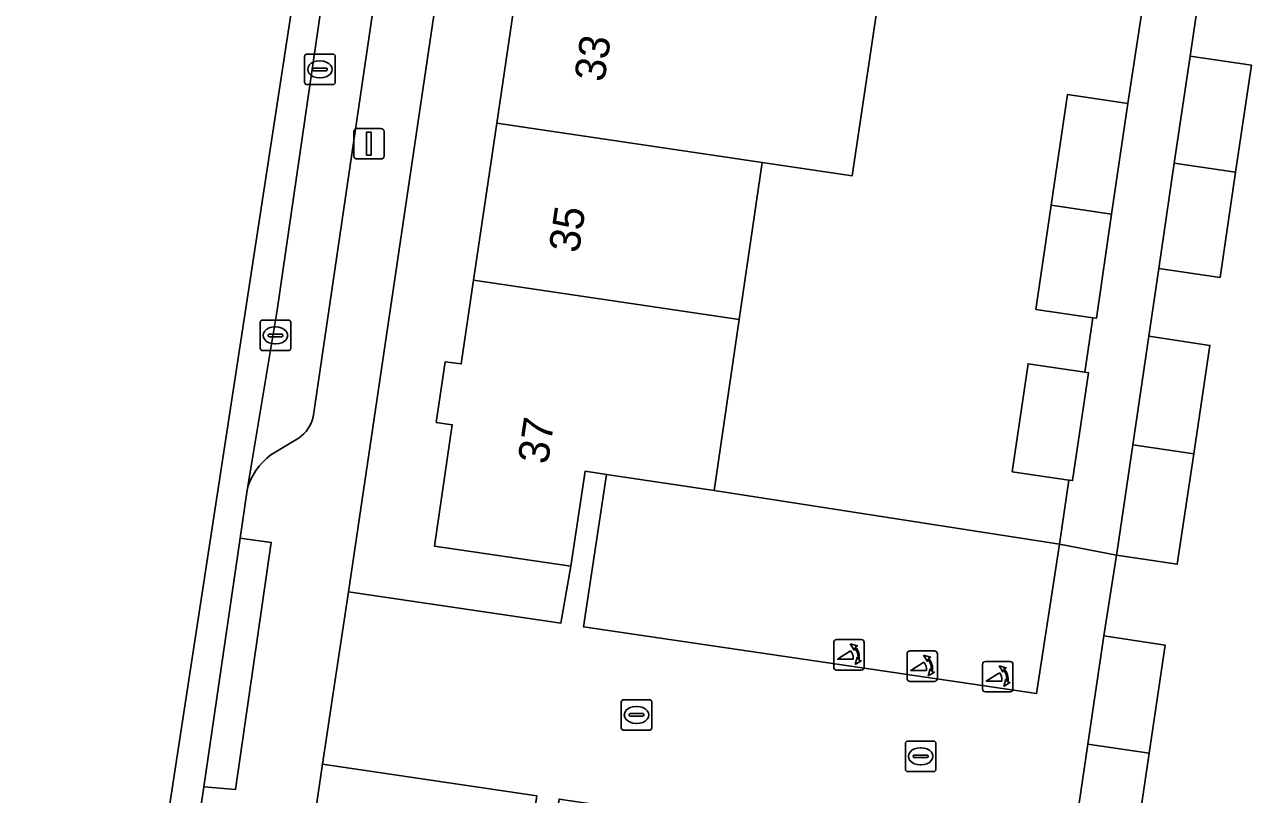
# Model space of a CAD drawing. Extents: x 164148 to 165261, y 382513 to 383432.
# Drawn here: x 164207.73 to 164248.11, y 382940.39 to 382965.61 of the extents above; entities that cross this region are included whole.
import ezdxf

# ---------------------------------------------------------------- set-up
doc = ezdxf.new("R2010")
doc.units = 0
for name, color, linetype in [('IMGEO_Erf', 7, 'Continuous'), ('IMGEO_Kolk', 7, 'Continuous'), ('IMGEO_Lichtmast', 7, 'Continuous'), ('IMGEO_Pand', 7, 'Continuous'), ('IMGEO_Pand_nummerreeks', 7, 'Continuous'), ('IMGEO_Parkeervlak_open', 7, 'Continuous'), ('IMGEO_Poller', 7, 'Continuous'), ('IMGEO_Rijbaan_lokaal_gesloten', 7, 'Continuous'), ('IMGEO_Rijbaan_lokaal_open', 7, 'Continuous'), ('IMGEO_Voetpad_open', 7, 'Continuous')]:
    doc.layers.add(name, color=color, linetype=linetype)

msp = doc.modelspace()

# ---------------------------------------------------------------- linework, layer by layer
at = {"layer": 'IMGEO_Erf'}
for points in [[(164223.194, 382962.384), (164223.982, 382967.727), (164224.814, 382973.374), (164225.557, 382978.411), (164226.399, 382984.12), (164226.766, 382986.613), (164226.242, 382986.692), (164226.538, 382988.678), (164227.056, 382988.575), (164227.652, 382992.573), (164232.112, 382991.925), (164232.356, 382993.76), (164225.405, 382994.767), (164218.335, 382947.025), (164225.294, 382945.995), (164225.622, 382947.869), (164221.151, 382948.522), (164221.738, 382952.502), (164221.214, 382952.579), (164221.507, 382954.563), (164222.031, 382954.492), (164222.436, 382957.239)], [(164218.492, 382930.71), (164218.862, 382933.201), (164218.327, 382933.285), (164218.633, 382935.241), (164219.127, 382935.171), (164219.746, 382939.159), (164224.232, 382938.506), (164224.504, 382940.344), (164217.484, 382941.376), (164213.683, 382915.563), (164213.582, 382914.874), (164215.185, 382916.153), (164215.568, 382918.752), (164215.075, 382918.821), (164215.384, 382921.121), (164215.909, 382921.049), (164216.051, 382921.972), (164217.169, 382921.793), (164217.803, 382926.066)]]:
    msp.add_lwpolyline(points, close=True, dxfattribs=at)
for points in [[(164248.292, 382966.82), (164246.284, 382967.115), (164245.907, 382964.58), (164247.915, 382964.284), (164247.398, 382960.779), (164246.889, 382957.328), (164244.881, 382957.624), (164244.553, 382955.398), (164246.557, 382955.102), (164246.026, 382951.547), (164245.485, 382947.932), (164243.495, 382948.226), (164243.081, 382945.579), (164245.089, 382945.283), (164244.566, 382941.738), (164244.062, 382938.318)], [(164235.639, 382965.995), (164234.838, 382960.655), (164231.893, 382961.097), (164231.136, 382955.951), (164230.313, 382950.35), (164241.628, 382948.582), (164241.939, 382950.687), (164240.08, 382950.961), (164240.602, 382954.496), (164242.46, 382954.222), (164242.721, 382956.006), (164240.859, 382956.278), (164241.359, 382959.696), (164241.888, 382963.317), (164243.867, 382963.027), (164244.432, 382966.748)]]:
    msp.add_lwpolyline(points, dxfattribs=at)
at = {"layer": 'IMGEO_Kolk'}
for p, q in [((164216.977, 382964.644), (164217.829, 382964.644)), ((164216.902, 382963.718), (164216.902, 382964.57)), ((164217.39, 382964.424), (164217.415, 382964.424)), ((164217.903, 382964.57), (164217.903, 382963.718)), ((164217.161, 382964.138), (164217.161, 382964.15)), ((164217.599, 382964.101), (164217.201, 382964.101)), ((164217.204, 382964.187), (164217.602, 382964.187)), ((164217.413, 382963.864), (164217.388, 382963.864)), ((164217.645, 382964.15), (164217.645, 382964.138)), ((164217.829, 382963.644), (164216.977, 382963.644)), ((164215.445, 382955.002), (164215.445, 382955.854)), ((164215.52, 382955.928), (164216.372, 382955.928)), ((164216.446, 382955.854), (164216.446, 382955.002)), ((164215.704, 382955.422), (164215.704, 382955.434)), ((164216.142, 382955.385), (164215.744, 382955.385)), ((164215.747, 382955.471), (164216.145, 382955.471)), ((164215.933, 382955.708), (164215.958, 382955.708)), ((164216.188, 382955.434), (164216.188, 382955.422)), ((164216.372, 382954.928), (164215.52, 382954.928)), ((164215.956, 382955.148), (164215.931, 382955.148)), ((164227.274, 382942.566), (164227.274, 382943.418)), ((164227.349, 382943.492), (164228.201, 382943.492)), ((164227.762, 382943.272), (164227.787, 382943.272)), ((164228.275, 382943.418), (164228.275, 382942.566)), ((164227.533, 382942.986), (164227.533, 382942.998)), ((164227.971, 382942.949), (164227.573, 382942.949)), ((164227.576, 382943.035), (164227.974, 382943.035)), ((164228.017, 382942.998), (164228.017, 382942.986)), ((164228.201, 382942.492), (164227.349, 382942.492)), ((164227.785, 382942.712), (164227.76, 382942.712)), ((164236.581, 382941.21), (164236.581, 382942.062)), ((164236.656, 382942.136), (164237.508, 382942.136)), ((164237.582, 382942.062), (164237.582, 382941.21)), ((164236.84, 382941.63), (164236.84, 382941.642)), ((164237.278, 382941.593), (164236.88, 382941.593)), ((164236.883, 382941.679), (164237.281, 382941.679)), ((164237.069, 382941.916), (164237.094, 382941.916)), ((164237.324, 382941.642), (164237.324, 382941.63)), ((164237.092, 382941.356), (164237.067, 382941.356)), ((164237.508, 382941.136), (164236.656, 382941.136))]:
    msp.add_line(p, q, dxfattribs=at)
for points in [[(164216.977, 382964.644), (164217.829, 382964.644)], [(164216.902, 382963.718), (164216.902, 382964.57)], [(164217.903, 382964.57), (164217.903, 382963.718)], [(164217.829, 382963.644), (164216.977, 382963.644)], [(164215.445, 382955.002), (164215.445, 382955.854)], [(164215.52, 382955.928), (164216.372, 382955.928)], [(164216.446, 382955.854), (164216.446, 382955.002)], [(164216.372, 382954.928), (164215.52, 382954.928)], [(164227.274, 382942.566), (164227.274, 382943.418)], [(164227.349, 382943.492), (164228.201, 382943.492)], [(164228.275, 382943.418), (164228.275, 382942.566)], [(164228.201, 382942.492), (164227.349, 382942.492)], [(164236.581, 382941.21), (164236.581, 382942.062)], [(164236.656, 382942.136), (164237.508, 382942.136)], [(164237.582, 382942.062), (164237.582, 382941.21)], [(164237.508, 382941.136), (164236.656, 382941.136)]]:
    msp.add_lwpolyline(points, dxfattribs=at)
for centre, radius, start, end in [((164216.979, 382964.568), 0.0765, 91.552, 178.448), ((164216.979, 382964.568), 0.0765, 91.552, 178.448), ((164217.827, 382964.568), 0.0765, 1.552, 88.448), ((164217.827, 382964.568), 0.0765, 1.552, 88.448), ((164217.201, 382964.147), 0.0403, 85.8775, 175.7526), ((164217.198, 382964.137), 0.0366, 178.938, 274.7102), ((164217.602, 382964.144), 0.043, 264.8664, 352.4533), ((164217.606, 382964.149), 0.0386, 1.7309, 96.639), ((164216.979, 382963.72), 0.0765, 181.552, 268.448), ((164216.979, 382963.72), 0.0765, 181.552, 268.448), ((164217.827, 382963.72), 0.0765, 271.552, 358.448), ((164217.827, 382963.72), 0.0765, 271.552, 358.448), ((164215.522, 382955.852), 0.0765, 91.552, 178.448), ((164215.522, 382955.852), 0.0765, 91.552, 178.448), ((164216.37, 382955.852), 0.0765, 1.552, 88.448), ((164216.37, 382955.852), 0.0765, 1.552, 88.448), ((164215.744, 382955.431), 0.0403, 85.8775, 175.7526), ((164215.741, 382955.421), 0.0366, 178.938, 274.7102), ((164216.145, 382955.428), 0.043, 264.8664, 352.4533), ((164216.149, 382955.433), 0.0386, 1.7309, 96.639), ((164215.522, 382955.004), 0.0765, 181.552, 268.448), ((164215.522, 382955.004), 0.0765, 181.552, 268.448), ((164216.37, 382955.004), 0.0765, 271.552, 358.448), ((164216.37, 382955.004), 0.0765, 271.552, 358.448), ((164227.351, 382943.416), 0.0765, 91.552, 178.448), ((164227.351, 382943.416), 0.0765, 91.552, 178.448), ((164228.199, 382943.416), 0.0765, 1.552, 88.448), ((164228.199, 382943.416), 0.0765, 1.552, 88.448), ((164227.573, 382942.995), 0.0403, 85.8775, 175.7526), ((164227.57, 382942.985), 0.0366, 178.938, 274.7102), ((164227.974, 382942.992), 0.043, 264.8664, 352.4533), ((164227.978, 382942.997), 0.0386, 1.7309, 96.639), ((164227.351, 382942.568), 0.0765, 181.552, 268.448), ((164227.351, 382942.568), 0.0765, 181.552, 268.448), ((164228.199, 382942.568), 0.0765, 271.552, 358.448), ((164228.199, 382942.568), 0.0765, 271.552, 358.448), ((164236.658, 382942.06), 0.0765, 91.552, 178.448), ((164236.658, 382942.06), 0.0765, 91.552, 178.448), ((164237.506, 382942.06), 0.0765, 1.552, 88.448), ((164237.506, 382942.06), 0.0765, 1.552, 88.448), ((164236.88, 382941.639), 0.0403, 85.8775, 175.7526), ((164236.877, 382941.629), 0.0366, 178.938, 274.7102), ((164237.281, 382941.636), 0.043, 264.8664, 352.4533), ((164237.285, 382941.641), 0.0386, 1.7309, 96.639), ((164236.658, 382941.212), 0.0765, 181.552, 268.448), ((164236.658, 382941.212), 0.0765, 181.552, 268.448), ((164237.506, 382941.212), 0.0765, 271.552, 358.448), ((164237.506, 382941.212), 0.0765, 271.552, 358.448)]:
    msp.add_arc(centre, radius, start, end, dxfattribs=at)
for centre, major_axis, ratio, start_param, end_param in [((164217.389, 382964.144), (-0.387, 0.002), 0.722429, 4.712389, 7.853982), ((164217.414, 382964.144), (-0.39, 0.002), 0.717154, 1.570796, 4.712389), ((164215.932, 382955.428), (-0.387, 0.002), 0.722429, 4.712389, 7.853982), ((164215.957, 382955.428), (-0.39, 0.002), 0.717154, 1.570796, 4.712389), ((164227.761, 382942.992), (-0.387, 0.002), 0.722429, 4.712389, 7.853982), ((164227.786, 382942.992), (-0.39, 0.002), 0.717154, 1.570796, 4.712389), ((164237.068, 382941.636), (-0.387, 0.002), 0.722429, 4.712389, 7.853982), ((164237.093, 382941.636), (-0.39, 0.002), 0.717154, 1.570796, 4.712389)]:
    msp.add_ellipse(centre, major_axis=major_axis, ratio=ratio, start_param=start_param, end_param=end_param, dxfattribs=at)
at = {"layer": 'IMGEO_Lichtmast'}
for p, q in [((164218.613, 382962.208), (164219.403, 382962.208)), ((164219.403, 382962.208), (164218.613, 382962.208)), ((164218.513, 382961.308), (164218.513, 382962.108)), ((164218.513, 382962.108), (164218.513, 382961.308)), ((164219.503, 382962.108), (164219.503, 382961.308)), ((164219.503, 382961.308), (164219.503, 382962.108)), ((164219.403, 382961.208), (164218.613, 382961.208)), ((164218.613, 382961.208), (164219.403, 382961.208))]:
    msp.add_line(p, q, dxfattribs=at)
msp.add_lwpolyline([(164218.933, 382962.083), (164219.083, 382962.083), (164219.083, 382961.333), (164218.933, 382961.333), (164218.933, 382962.083)], dxfattribs=at)
for centre, start, end in [((164218.613, 382962.108), 90, 180), ((164218.613, 382962.108), 90, 180), ((164219.403, 382962.108), 0, 90), ((164219.403, 382962.108), 360, 90), ((164218.613, 382961.308), 180, 270), ((164218.613, 382961.308), 180, 270), ((164219.403, 382961.308), 270, 0), ((164219.403, 382961.308), 270, 0)]:
    msp.add_arc(centre, 0.1, start, end, dxfattribs=at)
at = {"layer": 'IMGEO_Pand'}
for points in [[(164223.982, 382967.727), (164223.194, 382962.384), (164231.893, 382961.097), (164234.838, 382960.655), (164235.639, 382965.995)], [(164247.398, 382960.779), (164247.915, 382964.284), (164245.907, 382964.58), (164245.39, 382961.076)], [(164241.359, 382959.696), (164243.337, 382959.403), (164243.867, 382963.027), (164241.888, 382963.317)], [(164231.136, 382955.951), (164231.893, 382961.097), (164223.194, 382962.384), (164222.436, 382957.239)], [(164247.398, 382960.779), (164245.39, 382961.076), (164244.881, 382957.624), (164246.889, 382957.328)], [(164243.337, 382959.403), (164241.359, 382959.696), (164240.859, 382956.278), (164242.721, 382956.006), (164242.838, 382955.989)], [(164231.136, 382955.951), (164222.436, 382957.239), (164222.031, 382954.492), (164221.507, 382954.563), (164221.214, 382952.579), (164221.738, 382952.502), (164221.151, 382948.522), (164225.622, 382947.869), (164226.087, 382950.976), (164226.796, 382950.871), (164230.313, 382950.35)], [(164246.026, 382951.547), (164246.557, 382955.102), (164244.553, 382955.398), (164244.028, 382951.843)], [(164242.58, 382954.204), (164242.46, 382954.222), (164240.602, 382954.496), (164240.08, 382950.961), (164241.939, 382950.687), (164242.059, 382950.669)], [(164246.026, 382951.547), (164244.028, 382951.843), (164243.515, 382948.363), (164243.495, 382948.226), (164245.485, 382947.932)], [(164242.558, 382942.035), (164244.566, 382941.738), (164245.089, 382945.283), (164243.081, 382945.579)], [(164242.558, 382942.035), (164242.054, 382938.614), (164244.062, 382938.318), (164244.566, 382941.738)]]:
    msp.add_lwpolyline(points, close=True, dxfattribs=at)
at = {"layer": 'IMGEO_Parkeervlak_open'}
for points in [[(164221.367, 382993.179), (164220.727, 382988.779), (164220.382, 382986.403), (164215.997, 382956.251), (164215.016, 382950.356)], [(164217.182, 382952.744), (164222.71, 382990.351)], [(164215.799, 382951.512), (164216.722, 382952.069)]]:
    msp.add_lwpolyline(points, dxfattribs=at)
msp.add_lwpolyline([(164226.796, 382950.871), (164226.036, 382945.883), (164240.878, 382943.694), (164241.628, 382948.582), (164230.313, 382950.35)], close=True, dxfattribs=at)
for centre, radius, start, end in [((164216.018, 382953.043), 1.201, 305.8495, 345.6031), ((164217.02, 382949.842), 2.069, 126.1678, 165.6098)]:
    msp.add_arc(centre, radius, start, end, dxfattribs=at)
at = {"layer": 'IMGEO_Poller'}
for p, q in [((164234.236, 382945.364), (164234.236, 382944.557)), ((164234.236, 382945.364), (164234.236, 382944.557)), ((164235.138, 382945.459), (164234.33, 382945.459)), ((164235.138, 382945.459), (164234.33, 382945.459)), ((164235.232, 382944.557), (164235.232, 382945.364)), ((164235.232, 382944.557), (164235.232, 382945.364)), ((164236.635, 382944.992), (164236.635, 382944.185)), ((164236.635, 382944.992), (164236.635, 382944.185)), ((164237.537, 382945.087), (164236.729, 382945.087)), ((164237.537, 382945.087), (164236.729, 382945.087)), ((164237.631, 382944.185), (164237.631, 382944.992)), ((164237.631, 382944.185), (164237.631, 382944.992)), ((164234.33, 382944.462), (164235.138, 382944.462)), ((164234.33, 382944.462), (164235.138, 382944.462)), ((164239.108, 382944.65), (164239.108, 382943.843)), ((164239.108, 382944.65), (164239.108, 382943.843)), ((164240.01, 382944.745), (164239.202, 382944.745)), ((164240.01, 382944.745), (164239.202, 382944.745)), ((164240.104, 382943.843), (164240.104, 382944.65)), ((164240.104, 382943.843), (164240.104, 382944.65)), ((164236.729, 382944.09), (164237.537, 382944.09)), ((164236.729, 382944.09), (164237.537, 382944.09)), ((164239.202, 382943.748), (164240.01, 382943.748)), ((164239.202, 382943.748), (164240.01, 382943.748))]:
    msp.add_line(p, q, dxfattribs=at)
for points in [[(164234.915, 382945.188), (164234.903, 382945.115), (164234.778, 382945.32)], [(164234.778, 382945.32), (164235.009, 382945.254), (164234.938, 382945.222)], [(164234.871, 382944.815), (164234.358, 382944.815), (164234.788, 382945.09)], [(164234.931, 382944.643), (164234.997, 382944.874), (164235.027, 382944.806)], [(164237.314, 382944.816), (164237.302, 382944.743), (164237.177, 382944.948)], [(164237.177, 382944.948), (164237.408, 382944.882), (164237.337, 382944.85)], [(164235.063, 382944.779), (164235.135, 382944.768), (164234.931, 382944.643)], [(164237.27, 382944.443), (164236.757, 382944.443), (164237.187, 382944.718)], [(164237.33, 382944.271), (164237.396, 382944.502), (164237.426, 382944.434)], [(164237.462, 382944.407), (164237.534, 382944.396), (164237.33, 382944.271)], [(164239.787, 382944.474), (164239.775, 382944.401), (164239.65, 382944.606)], [(164239.65, 382944.606), (164239.881, 382944.54), (164239.81, 382944.508)], [(164239.743, 382944.101), (164239.23, 382944.101), (164239.66, 382944.376)], [(164239.803, 382943.929), (164239.869, 382944.16), (164239.899, 382944.092)], [(164239.935, 382944.065), (164240.007, 382944.054), (164239.803, 382943.929)]]:
    msp.add_lwpolyline(points, dxfattribs=at)
for centre, radius, start, end in [((164234.33, 382945.364), 0.0946, 90, 180), ((164234.33, 382945.364), 0.0946, 90, 180), ((164234.557, 382944.875), 0.516, 349.3569, 42.2912), ((164235.138, 382945.364), 0.0946, 0, 90), ((164235.138, 382945.364), 0.0946, 0, 90), ((164234.543, 382944.865), 0.332, 351.3247, 42.4854), ((164234.557, 382944.875), 0.476, 351.7527, 41.1691), ((164236.729, 382944.992), 0.0946, 90, 180), ((164236.729, 382944.992), 0.0946, 90, 180), ((164236.956, 382944.503), 0.476, 351.7527, 41.1691), ((164236.956, 382944.503), 0.516, 349.3569, 42.2912), ((164237.537, 382944.992), 0.0946, 0, 90), ((164237.537, 382944.992), 0.0946, 0, 90), ((164234.33, 382944.557), 0.0946, 180, 270), ((164234.33, 382944.557), 0.0946, 180, 270), ((164235.138, 382944.557), 0.0946, 270, 0), ((164235.138, 382944.557), 0.0946, 270, 0), ((164236.942, 382944.493), 0.332, 351.3247, 42.4854), ((164239.202, 382944.65), 0.0946, 90, 180), ((164239.202, 382944.65), 0.0946, 90, 180), ((164239.429, 382944.161), 0.476, 351.7527, 41.1691), ((164239.429, 382944.161), 0.516, 349.3569, 42.2912), ((164240.01, 382944.65), 0.0946, 0, 90), ((164240.01, 382944.65), 0.0946, 0, 90), ((164236.729, 382944.185), 0.0946, 180, 270), ((164236.729, 382944.185), 0.0946, 180, 270), ((164237.537, 382944.185), 0.0946, 270, 0), ((164237.537, 382944.185), 0.0946, 270, 0), ((164239.415, 382944.151), 0.332, 351.3247, 42.4854), ((164239.202, 382943.843), 0.0946, 180, 270), ((164239.202, 382943.843), 0.0946, 180, 270), ((164240.01, 382943.843), 0.0946, 270, 0), ((164240.01, 382943.843), 0.0946, 270, 0)]:
    msp.add_arc(centre, radius, start, end, dxfattribs=at)
at = {"layer": 'IMGEO_Rijbaan_lokaal_gesloten'}
msp.add_lwpolyline([(164207.73, 382909.028), (164208.846, 382908.867), (164209.891, 382915.383), (164213.125, 382937.491), (164213.601, 382940.634), (164214.786, 382948.788), (164215.016, 382950.356), (164215.997, 382956.251), (164220.382, 382986.403), (164219.642, 382986.502), (164219.529, 382986.027)], close=True, dxfattribs=at)
at = {"layer": 'IMGEO_Rijbaan_lokaal_open'}
msp.add_lwpolyline([(164243.081, 382945.579), (164243.495, 382948.226), (164241.628, 382948.582), (164240.878, 382943.694), (164226.036, 382945.883), (164226.796, 382950.871), (164226.087, 382950.976), (164225.622, 382947.869), (164225.294, 382945.995), (164218.335, 382947.025), (164217.838, 382943.705), (164217.484, 382941.376), (164224.504, 382940.344), (164224.232, 382938.506), (164223.774, 382935.398), (164224.485, 382935.291), (164225.239, 382940.236), (164240.014, 382938.066), (164239.252, 382933.191), (164239.418, 382933.157), (164241.184, 382932.794), (164241.676, 382936.074), (164242.054, 382938.614), (164242.558, 382942.035)], close=True, dxfattribs=at)
at = {"layer": 'IMGEO_Voetpad_open'}
for points in [[(164210.279, 382903.562), (164211.978, 382914.419), (164213.147, 382915.203), (164213.683, 382915.563), (164217.484, 382941.376), (164217.838, 382943.705), (164218.335, 382947.025), (164225.405, 382994.767), (164226.244, 383000.61), (164230.145, 383026.845), (164230.722, 383030.829), (164231.418, 383035.873), (164232.031, 383039.843), (164234.511, 383056.705), (164234.719, 383058.116), (164235.668, 383064.759), (164235.932, 383066.495), (164233.89, 383059.255), (164229.135, 383026.35), (164226.28, 383014.365), (164225.082, 383006.058)], [(164222.71, 382990.351), (164217.182, 382952.744)], [(164244.432, 382966.748), (164243.867, 382963.027), (164243.337, 382959.403), (164242.838, 382955.989), (164242.721, 382956.006), (164242.46, 382954.222), (164242.58, 382954.204), (164242.059, 382950.669), (164241.939, 382950.687), (164241.628, 382948.582), (164243.495, 382948.226), (164243.515, 382948.363), (164244.028, 382951.843), (164244.553, 382955.398), (164244.881, 382957.624), (164245.39, 382961.076), (164245.907, 382964.58), (164246.284, 382967.115)], [(164216.722, 382952.069), (164215.799, 382951.512)], [(164215.016, 382950.356), (164214.786, 382948.788), (164215.808, 382948.644), (164214.632, 382940.544), (164213.601, 382940.634), (164213.125, 382937.491)]]:
    msp.add_lwpolyline(points, dxfattribs=at)
msp.add_lwpolyline([(164214.786, 382948.788), (164213.601, 382940.634), (164214.632, 382940.544), (164215.808, 382948.644)], close=True, dxfattribs=at)
for centre, radius, start, end in [((164216.018, 382953.043), 1.201, 305.8495, 345.6031), ((164217.02, 382949.842), 2.069, 126.1678, 165.6098)]:
    msp.add_arc(centre, radius, start, end, dxfattribs=at)

# ---------------------------------------------------------------- texts
at = {"layer": 'IMGEO_Pand_nummerreeks'}
for s, rotation, p in [('33', 81.4967, (164226.719, 382963.706)), ('35', 81.4723, (164225.883, 382958.101)), ('37', 81.6219, (164224.868, 382951.18))]:
    msp.add_text(s, height=1, rotation=rotation, dxfattribs=at).set_placement(p)

doc.saveas('drawing.dxf')
